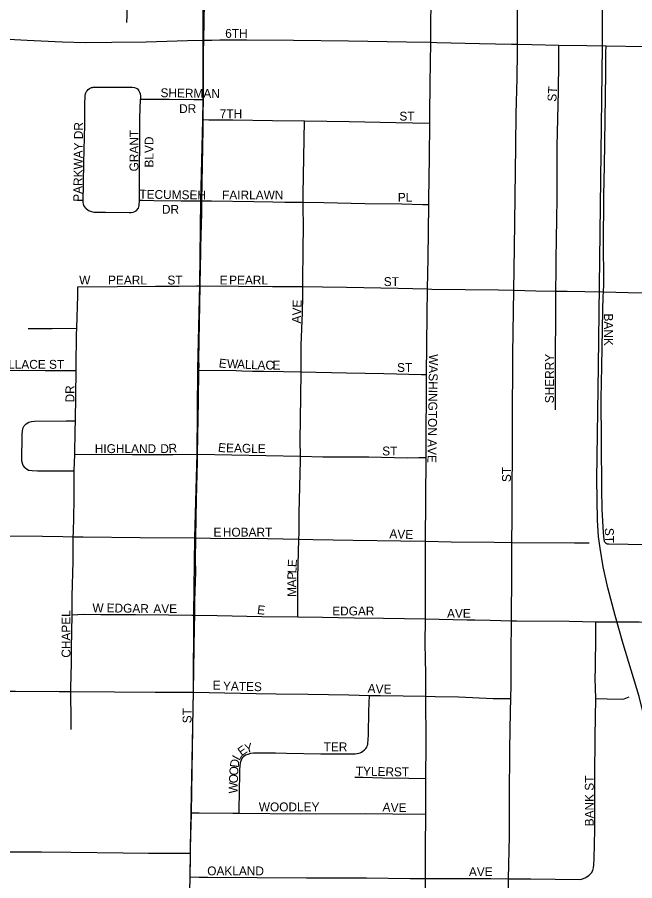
# Model space of a CAD drawing. Extents: x 0 to 68, y 0 to 52.9.
# Drawn here: x 53.155 to 54.894, y 47.729 to 50.162 of the extents above; entities that cross this region are included whole.
import ezdxf

# ---------------------------------------------------------------- set-up
doc = ezdxf.new("R2010")
doc.units = 0
doc.layers.add('Default', color=7, linetype='Continuous')
doc.layers.add('GM_X_Township', color=7, linetype='Continuous')

msp = doc.modelspace()

# ---------------------------------------------------------------- linework, layer by layer
at = {"layer": 'Default'}
for points in [[(54.5643, 50.0863), (54.5642, 50.1611), (54.5648, 50.3413)], [(53.4645, 50.2613), (53.4653, 50.2423), (53.465, 50.223), (53.4638, 50.1679), (53.4629, 50.1475)], [(53.6806, 50.0982), (53.6829, 50.2041), (53.6831, 50.2645)], [(54.3201, 50.0919), (54.3211, 50.2541)], [(54.8041, 50.0822), (54.8041, 50.1866)], [(53.0036, 50.107), (53.1835, 50.0976), (53.2821, 50.0931), (53.3479, 50.0916), (53.4219, 50.0919), (53.5178, 50.0937), (53.6351, 50.0972), (53.6806, 50.0982)], [(53.6796, 49.9309), (53.6802, 49.9845), (53.68, 50.0574), (53.6799, 50.0655), (53.6806, 50.0982)], [(53.6806, 50.0982), (53.7034, 50.0984), (53.7256, 50.0985)], [(53.7256, 50.0985), (53.8017, 50.0991), (53.9329, 50.098), (54.0886, 50.0962), (54.252, 50.0931), (54.3201, 50.0919)], [(54.3171, 49.8642), (54.3174, 49.8889), (54.3183, 49.9754), (54.3201, 50.0919)], [(54.3201, 50.0919), (54.3368, 50.0914), (54.4568, 50.0885), (54.5469, 50.0867), (54.5643, 50.0863)], [(54.554, 49.3929), (54.5556, 49.5123), (54.5579, 49.656), (54.5591, 49.8002), (54.5605, 49.89), (54.5634, 49.99), (54.5642, 50.0664), (54.5643, 50.0863)], [(54.5643, 50.0863), (54.6043, 50.0855), (54.6808, 50.0842)], [(54.6726, 49.3909), (54.6726, 49.407), (54.6735, 49.4315), (54.6734, 49.4964), (54.6742, 49.5207), (54.6752, 49.6106), (54.6762, 49.6351), (54.676, 49.6596), (54.6759, 49.6924), (54.6762, 49.7497), (54.6762, 49.7988), (54.6794, 49.9543), (54.6807, 50.0361), (54.6807, 50.0688), (54.6808, 50.0842)], [(54.6808, 50.0842), (54.76, 50.0828), (54.814, 50.082)], [(54.9342, 47.5827), (54.9375, 47.8527), (54.9379, 47.985), (54.9355, 48.074), (54.9318, 48.1194), (54.9261, 48.1607), (54.9184, 48.2023), (54.907, 48.2483), (54.8623, 48.3968), (54.8391, 48.4767), (54.8183, 48.5543), (54.8055, 48.6137), (54.7975, 48.6658), (54.7928, 48.699), (54.7898, 48.745), (54.7874, 48.8606), (54.7922, 49.1789), (54.8041, 50.0822)], [(54.8066, 49.3883), (54.8076, 49.4085), (54.8079, 49.4332), (54.8064, 49.5153), (54.8075, 49.6611), (54.8097, 49.7429), (54.813, 50.0053), (54.8132, 50.0546), (54.8134, 50.0628), (54.814, 50.082)], [(54.814, 50.082), (54.9238, 50.0802), (54.9503, 50.0801)], [(53.3551, 49.9589), (53.3585, 49.9613), (53.3603, 49.9624), (53.3623, 49.9633), (53.3645, 49.9641), (53.3669, 49.9649), (53.369, 49.9654), (53.3712, 49.9656), (53.3735, 49.9659), (53.3762, 49.9659), (53.4208, 49.9655), (53.4703, 49.9651), (53.4788, 49.9651), (53.485, 49.9643), (53.4904, 49.9625), (53.4934, 49.9606), (53.4959, 49.9584), (53.4978, 49.9556), (53.4999, 49.9513), (53.5014, 49.9467), (53.5022, 49.941), (53.5024, 49.9316)], [(53.348, 49.624), (53.3426, 49.6315), (53.3415, 49.6366), (53.3411, 49.6405), (53.343, 49.752), (53.3453, 49.8594), (53.3452, 49.9162), (53.3466, 49.9418), (53.3473, 49.9467), (53.3479, 49.9491), (53.3488, 49.9516), (53.3501, 49.9536), (53.3516, 49.9556), (53.3551, 49.9589)], [(53.4991, 49.6467), (53.4993, 49.665), (53.5008, 49.8784), (53.5024, 49.9316)], [(53.5024, 49.9316), (53.5124, 49.9316), (53.5832, 49.9315), (53.6528, 49.9311), (53.6796, 49.9309)], [(53.6789, 49.874), (53.6791, 49.8882), (53.6796, 49.9309)], [(53.6751, 49.645), (53.6784, 49.8472), (53.6789, 49.874)], [(53.6789, 49.874), (53.6951, 49.8738), (53.7628, 49.8732), (53.8737, 49.8717), (53.9641, 49.8705)], [(53.9608, 49.6411), (53.9609, 49.6641), (53.9641, 49.8705)], [(53.9641, 49.8705), (54.0902, 49.8689), (54.2218, 49.8662), (54.3171, 49.8642)], [(54.3142, 49.6345), (54.3144, 49.6491), (54.3162, 49.7678), (54.3171, 49.8642)], [(53.348, 49.624), (53.3555, 49.6182), (53.3642, 49.6147), (53.371, 49.6134), (53.4037, 49.6131), (53.4715, 49.6121), (53.4764, 49.6122), (53.4814, 49.613), (53.4859, 49.6146), (53.4903, 49.6171)], [(53.4903, 49.6171), (53.4964, 49.6242), (53.4978, 49.6285), (53.4984, 49.6322), (53.4991, 49.6467)], [(53.4991, 49.6467), (53.5078, 49.6466), (53.5401, 49.6461), (53.6171, 49.6452), (53.6751, 49.645)], [(53.6705, 49.4052), (53.6706, 49.4249), (53.6709, 49.4413), (53.6722, 49.5147), (53.6746, 49.6106), (53.6751, 49.645)], [(53.6751, 49.645), (53.7024, 49.6449), (53.8218, 49.6434), (53.8748, 49.6425), (53.9085, 49.6415), (53.9608, 49.6411)], [(53.96, 49.4038), (53.9605, 49.5219), (53.9611, 49.5606), (53.9608, 49.6411)], [(53.9608, 49.6411), (54.0188, 49.6403), (54.1338, 49.6379), (54.2381, 49.6363), (54.2974, 49.635), (54.3142, 49.6345)], [(54.3107, 49.3966), (54.3123, 49.4832), (54.3142, 49.6345)], [(53.3261, 49.4031), (53.4366, 49.4033), (53.5445, 49.4042), (53.6106, 49.4045), (53.6596, 49.4051), (53.6705, 49.4052)], [(53.6669, 49.1681), (53.6671, 49.1798), (53.6669, 49.1965), (53.6705, 49.4052)], [(53.6705, 49.4052), (53.778, 49.4046), (53.8742, 49.4037), (53.96, 49.4038)], [(53.3228, 49.2858), (53.3254, 49.3786), (53.3261, 49.4031)], [(53.9547, 49.1628), (53.9553, 49.2383), (53.9583, 49.33), (53.9599, 49.3753), (53.96, 49.4038)], [(53.96, 49.4038), (54.0151, 49.403), (54.083, 49.4013), (54.2285, 49.3985), (54.3107, 49.3966)], [(54.3079, 49.1557), (54.3097, 49.324), (54.3107, 49.3966)], [(54.3107, 49.3966), (54.3231, 49.3965), (54.5107, 49.394), (54.554, 49.3929)], [(54.5485, 48.6818), (54.549, 48.7504), (54.5499, 49.0136), (54.5514, 49.2142), (54.554, 49.3929)], [(54.554, 49.3929), (54.6162, 49.3914), (54.6726, 49.3909)], [(54.6712, 49.0556), (54.671, 49.0716), (54.6711, 49.1452), (54.6716, 49.1779), (54.6714, 49.227), (54.6725, 49.3007), (54.6726, 49.3909)], [(54.6726, 49.3909), (54.7046, 49.3907), (54.7536, 49.3893), (54.8066, 49.3883)], [(54.8122, 48.681), (54.8104, 48.6832), (54.8097, 48.6848), (54.809, 48.6866), (54.8085, 48.6884), (54.8083, 48.6902), (54.8063, 48.7098), (54.8032, 48.7755), (54.8019, 48.833), (54.8012, 48.9645), (54.8002, 49.0878), (54.8014, 49.1781), (54.8045, 49.3365), (54.806, 49.3759), (54.8066, 49.3883)], [(54.8066, 49.3883), (54.8762, 49.387), (54.9336, 49.3862), (54.9449, 49.3861)], [(53.1858, 49.2857), (53.2022, 49.2857), (53.2531, 49.2853), (53.3228, 49.2858)], [(53.3209, 49.1672), (53.3207, 49.1783), (53.3224, 49.2687), (53.3228, 49.2858)], [(53.0323, 49.1674), (53.0859, 49.1678), (53.2337, 49.1672), (53.3209, 49.1672)], [(53.3192, 49.0248), (53.3209, 49.1672)], [(53.6629, 48.9307), (53.6655, 49.0815), (53.6669, 49.1681)], [(53.6669, 49.1681), (53.7717, 49.1666), (53.7875, 49.1661), (53.8174, 49.1652), (53.8501, 49.1648), (53.9052, 49.1636), (53.9547, 49.1628)], [(53.9526, 48.925), (53.9522, 48.97), (53.9535, 49.0927), (53.9547, 49.1628)], [(53.9547, 49.1628), (54.0825, 49.1607), (54.188, 49.1585), (54.294, 49.156), (54.3079, 49.1557)], [(54.3066, 48.9214), (54.3067, 48.9344), (54.3079, 49.1557)], [(53.1778, 48.8921), (53.1717, 48.8995), (53.1684, 48.9114), (53.1693, 48.9874), (53.1696, 48.9956), (53.1711, 49.0036), (53.1746, 49.0109), (53.1802, 49.0168), (53.1873, 49.0208), (53.1952, 49.0229), (53.2033, 49.0236), (53.2933, 49.0246), (53.3192, 49.0248)], [(53.317, 48.9303), (53.3185, 48.9973), (53.3192, 49.0248)], [(53.3157, 48.8837), (53.317, 48.9303)], [(53.317, 48.9303), (53.3794, 48.931), (53.4802, 48.9301), (53.5942, 48.9299), (53.6629, 48.9307)], [(53.6585, 48.6953), (53.6604, 48.804), (53.6626, 48.9095), (53.6629, 48.9307)], [(53.6629, 48.9307), (53.9526, 48.925)], [(53.9487, 48.6916), (53.9491, 48.7085), (53.9494, 48.7658), (53.9527, 48.9129), (53.9526, 48.925)], [(53.9526, 48.925), (54.0158, 48.9237), (54.081, 48.9231), (54.1456, 48.9232), (54.2533, 48.9211), (54.2863, 48.9213), (54.3066, 48.9214)], [(54.3053, 48.6854), (54.3066, 48.9214)], [(53.1778, 48.8921), (53.1869, 48.886), (53.1969, 48.885), (53.2126, 48.8843), (53.2779, 48.8843), (53.3157, 48.8837)], [(53.313, 48.6984), (53.3133, 48.7107), (53.3158, 48.8), (53.3157, 48.874), (53.3157, 48.8837)], [(52.8556, 48.7019), (52.8901, 48.7017), (53.054, 48.7006), (53.2261, 48.6997), (53.2835, 48.6991), (53.313, 48.6984)], [(53.3094, 48.4781), (53.3102, 48.531), (53.3124, 48.6289), (53.313, 48.6984)], [(53.313, 48.6984), (53.3408, 48.6977), (53.5016, 48.6963), (53.6585, 48.6953)], [(53.6551, 48.4775), (53.6558, 48.5174), (53.6577, 48.5993), (53.6574, 48.6321), (53.6585, 48.6953)], [(53.6585, 48.6953), (53.6997, 48.6947), (53.8596, 48.6932), (53.9487, 48.6916)], [(53.9453, 48.4724), (53.9454, 48.4829), (53.9459, 48.5833), (53.9487, 48.6916)], [(53.9487, 48.6916), (53.9883, 48.691), (54.1015, 48.6888), (54.236, 48.6865), (54.3053, 48.6854)], [(54.3051, 48.4669), (54.3051, 48.6402), (54.3053, 48.6854)], [(54.3053, 48.6854), (54.3776, 48.6844), (54.4986, 48.6826), (54.5485, 48.6818)], [(54.5475, 48.4617), (54.5486, 48.5973), (54.5484, 48.6684), (54.5485, 48.6818)], [(54.5485, 48.6818), (54.7252, 48.6812), (54.7661, 48.6813)], [(54.8122, 48.681), (54.8139, 48.6798), (54.8165, 48.6787), (54.8186, 48.6782), (54.8211, 48.678), (54.8764, 48.6773), (54.9242, 48.6769), (54.9267, 48.6772), (54.9288, 48.6778), (54.9308, 48.679), (54.9323, 48.6803)], [(53.3064, 48.2622), (53.3063, 48.2724), (53.3075, 48.3421), (53.3081, 48.3832), (53.3094, 48.4781)], [(53.3094, 48.4781), (53.326, 48.479), (53.3415, 48.4799), (53.3903, 48.4796), (53.4885, 48.479), (53.5816, 48.4778), (53.6468, 48.4775), (53.6551, 48.4775)], [(53.6515, 48.2601), (53.6522, 48.3238), (53.6546, 48.4441), (53.6551, 48.4775)], [(53.6551, 48.4775), (53.7183, 48.4759), (53.844, 48.4734), (53.9453, 48.4724)], [(53.9453, 48.4724), (54.0149, 48.4717), (54.1051, 48.4702), (54.1872, 48.4688), (54.3051, 48.4669)], [(54.3062, 48.2488), (54.3058, 48.3112), (54.3052, 48.355), (54.3046, 48.3967), (54.3051, 48.4669)], [(54.3051, 48.4669), (54.4215, 48.4642), (54.4437, 48.4639), (54.4877, 48.4634), (54.5475, 48.4617)], [(54.5457, 48.2428), (54.5468, 48.281), (54.5465, 48.3053), (54.5467, 48.3689), (54.5475, 48.4617)], [(54.5475, 48.4617), (54.5616, 48.4613), (54.7095, 48.4605), (54.7853, 48.4588)], [(54.7845, 48.2424), (54.7831, 48.2996), (54.7839, 48.3265), (54.7851, 48.422), (54.7852, 48.438), (54.7853, 48.4588)], [(54.7853, 48.4588), (54.8081, 48.4583), (54.9068, 48.4581), (54.9889, 48.4563), (55.0572, 48.4555), (55.1155, 48.4543)], [(53.1059, 48.2634), (53.1504, 48.2633), (53.2734, 48.2625), (53.3064, 48.2622)], [(53.307, 48.1549), (53.3069, 48.1784), (53.3064, 48.2622)], [(53.3064, 48.2622), (53.4292, 48.2613), (53.544, 48.2602), (53.6177, 48.2601), (53.6515, 48.2601)], [(53.6458, 47.9203), (53.6509, 48.2181), (53.6515, 48.2601)], [(53.6515, 48.2601), (53.8277, 48.2562), (53.8848, 48.2555), (53.9746, 48.2548), (54.0887, 48.2523), (54.147, 48.2513)], [(53.7798, 47.9191), (53.78, 47.9314), (53.7809, 47.9778), (53.7813, 47.9938), (53.7819, 48.0179), (53.7822, 48.0424), (53.7839, 48.062), (53.7878, 48.0721), (53.7935, 48.0794), (53.7985, 48.0833), (53.8058, 48.0859), (53.8131, 48.088), (53.8208, 48.089), (53.845, 48.0895), (53.8829, 48.0889), (53.9137, 48.088), (54.0105, 48.0867), (54.0843, 48.0863), (54.0926, 48.0861), (54.0996, 48.0861), (54.1071, 48.0864), (54.1128, 48.0871), (54.1175, 48.0883), (54.121, 48.0894), (54.1246, 48.0909), (54.129, 48.0939), (54.1337, 48.0979), (54.1368, 48.1014), (54.1396, 48.1054), (54.1411, 48.1086), (54.1424, 48.1129), (54.1431, 48.117), (54.1438, 48.1252), (54.1445, 48.1418), (54.1454, 48.2057), (54.1463, 48.2303), (54.147, 48.2513)], [(54.147, 48.2513), (54.1782, 48.2508), (54.3062, 48.2488)], [(54.3059, 48.0173), (54.3071, 48.1153), (54.3062, 48.2488)], [(54.3062, 48.2488), (54.3327, 48.2479), (54.398, 48.2467), (54.496, 48.2427), (54.52, 48.2427), (54.5457, 48.2428)], [(54.5391, 47.7342), (54.5416, 47.854), (54.5414, 47.9603), (54.543, 48.0997), (54.5446, 48.2062), (54.5457, 48.2428)], [(54.7383, 47.7323), (54.7447, 47.7329), (54.7502, 47.7346), (54.7572, 47.7383), (54.7664, 47.744), (54.7724, 47.7506), (54.7762, 47.7579), (54.7781, 47.7653), (54.779, 47.7739), (54.7801, 47.7904), (54.7817, 47.8731), (54.7821, 48.0219), (54.7827, 48.1357), (54.7845, 48.2424)], [(54.7845, 48.2424), (54.8173, 48.2418), (54.8576, 48.2405), (54.8643, 48.2419), (54.8696, 48.2432), (54.8784, 48.2472)], [(54.106, 48.0206), (54.1289, 48.0206), (54.1836, 48.0191), (54.2582, 48.0182), (54.3059, 48.0173)], [(54.3059, 47.9159), (54.3059, 48.0173)], [(53.6436, 47.8064), (53.6436, 47.8349), (53.6451, 47.8834), (53.6458, 47.9203)], [(53.6458, 47.9203), (53.668, 47.9201), (53.7628, 47.9193), (53.7798, 47.9191)], [(53.7798, 47.9191), (53.9541, 47.9171), (54.1361, 47.9181), (54.2133, 47.9174), (54.3059, 47.9159)], [(54.3051, 47.7346), (54.3055, 47.8214), (54.3059, 47.9159)], [(53.0984, 47.8106), (53.2235, 47.8098), (53.3056, 47.8088), (53.4531, 47.8076), (53.5246, 47.8066), (53.5694, 47.8066), (53.6155, 47.8064), (53.6436, 47.8064)], [(53.6424, 47.7395), (53.6435, 47.7938), (53.6436, 47.8064)], [(53.6394, 47.5756), (53.6406, 47.6544), (53.6424, 47.7395)], [(53.6424, 47.7395), (53.6671, 47.7391), (53.692, 47.7387), (53.8309, 47.7383), (53.9695, 47.7369), (54.0335, 47.7368), (54.0578, 47.7366), (54.1391, 47.7369), (54.2619, 47.7355), (54.3051, 47.7346)], [(54.3051, 47.7346), (54.4893, 47.7346), (54.5391, 47.7342)], [(54.3056, 47.5916), (54.3051, 47.7346)], [(54.5378, 47.4451), (54.5387, 47.551), (54.5387, 47.715), (54.5391, 47.7342)], [(54.5391, 47.7342), (54.6014, 47.7338), (54.6703, 47.7335), (54.7383, 47.7323)]]:
    msp.add_lwpolyline(points, dxfattribs=at)
at = {"layer": 'GM_X_Township'}
msp.add_lwpolyline([(53.638, 47.5748), (53.6422, 47.7406), (53.6433, 47.8093), (53.6449, 47.9234), (53.6512, 48.2624), (53.6528, 48.4811), (53.6554, 48.6966), (53.6618, 48.9321), (53.6639, 49.1703), (53.6697, 49.4096), (53.6723, 49.6472), (53.6776, 49.8722), (53.6792, 49.9282), (53.6784, 50.1), (53.6802, 50.2673)], dxfattribs=at)

# ---------------------------------------------------------------- texts
at = {"layer": 'Default'}
for s, rotation, p in [('6TH', 0, (53.7409, 50.1045)), ('ST', 86.4262, (54.6734, 49.9241)), ('SHERMAN', 359.1439, (53.5585, 49.9373)), ('DR', 0, (53.6111, 49.8925)), ('7TH', 0, (53.7255, 49.8779)), ('ST', 0, (54.2315, 49.8713)), ('PARKWAY DR', 89.3843, (53.338, 49.6422)), ('GRANT', 90, (53.4964, 49.728)), ('BLVD', 90, (53.5389, 49.739)), ('TECUMSEH', 359.2356, (53.499, 49.6513)), ('FAIRLAWN', 0, (53.7321, 49.6491)), ('PL', 0, (54.2271, 49.6425)), ('DR', 0, (53.5627, 49.6087)), ('W', 0, (53.3295, 49.4093)), ('PEARL', 0, (53.4109, 49.4093)), ('ST', 0, (53.5781, 49.4093)), ('E', 0, (53.7255, 49.4093)), ('PEARL', 0, (53.7519, 49.4093)), ('ST', 0, (54.1875, 49.4049)), ('AVE', 88.0188, (53.954, 49.2991)), ('BANK', 270, (54.8082, 49.3276)), ('WASHINGTON AVE', 269.0965, (54.3154, 49.2131)), ('SHERRY', 90, (54.6668, 49.0746)), ('W WALLACE ST', 0, (53.0347, 49.1717)), ('E', 352.8783, (53.7217, 49.176)), ('W', 357.6288, (53.7455, 49.1739)), ('A', 357.6284, (53.7741, 49.1727)), ('L', 357.6181, (53.7961, 49.1718)), ('L', 357.629, (53.8136, 49.1711)), ('A', 358.1125, (53.8315, 49.1703)), ('C', 359.697, (53.8542, 49.1696)), ('E', 359.9956, (53.8741, 49.1695)), ('ST', 0, (54.2249, 49.1629)), ('DR', 90, (53.316, 49.0768)), ('HIGHLAND', 0, (53.3735, 48.9341)), ('D', 0.6121, (53.5584, 48.9341)), ('R', 4.524, (53.5822, 48.9344)), ('E', 352.8514, (53.7195, 48.9384)), ('EAGLE', 358.7554, (53.7432, 48.9363)), ('ST', 0, (54.1831, 48.9275)), ('ST', 90, (54.5458, 48.8524)), ('E', 0, (53.7079, 48.6987)), ('HOBART', 0, (53.7343, 48.6987)), ('AVE', 358.0188, (54.2031, 48.6943)), ('ST', 270.7559, (54.8104, 48.7232)), ('E', 87.5128, (53.942, 48.6123)), ('L', 87.5947, (53.9413, 48.5947)), ('A', 89.9126, (53.9408, 48.5554)), ('P', 88.5788, (53.9409, 48.5772)), ('M', 89.9636, (53.9408, 48.529)), ('W', 0, (53.3669, 48.4853)), ('EDGAR', 358.9931, (53.4067, 48.4853)), ('AVE', 0, (53.5385, 48.4831)), ('E', 353.4221, (53.8298, 48.4808)), ('CHAPEL', 90, (53.305, 48.3574)), ('EDGAR', 0, (54.0423, 48.4765)), ('AVE', 0, (54.3657, 48.4699)), ('E', 0, (53.7057, 48.2675)), ('YATES', 358.7228, (53.7344, 48.2653)), ('A', 356.7195, (54.1416, 48.2587)), ('V', 357.831, (54.1641, 48.2574)), ('E', 359.8075, (54.187, 48.2565)), ('ST', 90, (53.646, 48.1726)), ('Y', 14.3543, (53.7994, 48.0882)), ('TER', 0, (54.0181, 48.0937)), ('E', 35.8807, (53.7873, 48.079)), ('D', 82.1295, (53.7785, 48.0462)), ('L', 61.1126, (53.7807, 48.0657)), ('O', 86.5232, (53.7772, 48.0248)), ('TYLER', 358.7234, (54.1085, 48.0255)), ('ST', 0, (54.2161, 48.0233)), ('O', 87.3984, (53.7762, 48.0029)), ('BANK ST', 90, (54.779, 47.8822)), ('W', 89.1594, (53.7758, 47.9745)), ('WOODLEY', 0, (53.8355, 47.9243)), ('A', 356.0405, (54.1835, 47.9243)), ('V', 358.4727, (54.2066, 47.9227)), ('E', 359.9457, (54.2293, 47.9221)), ('OAKLAND', 0, (53.6903, 47.7439)), ('AVE', 0, (54.4273, 47.7417))]:
    msp.add_text(s, height=0.025, rotation=rotation, dxfattribs=at).set_placement(p)

doc.saveas('drawing.dxf')
